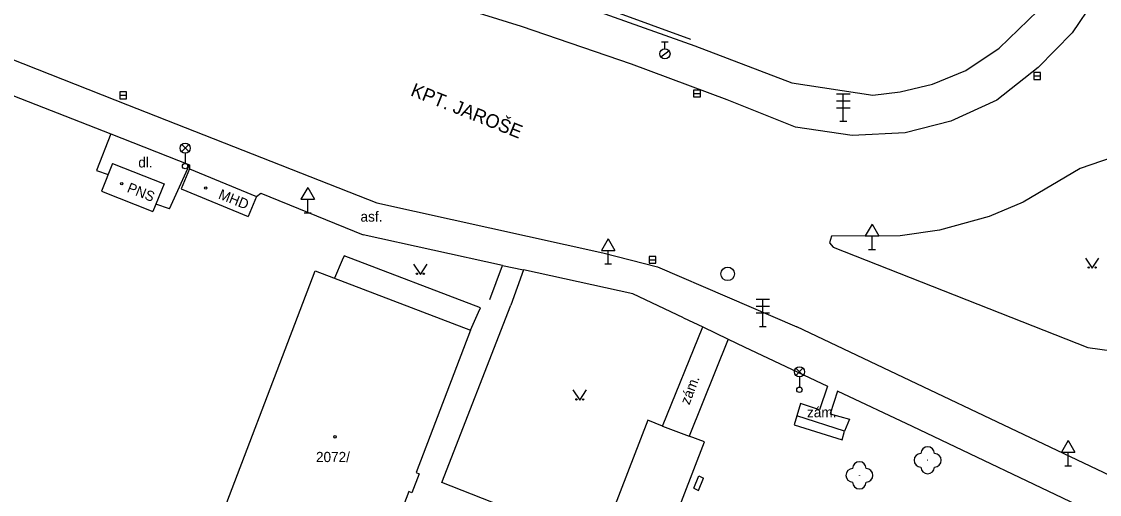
# Model space of a CAD drawing. Extents: x -737812 to -729375, y -1123000 to -1115500.
# Drawn here: x -735766.1 to -735686.5, y -1118972.2 to -1118937.3 of the extents above; entities that cross this region are included whole.
import ezdxf

# ---------------------------------------------------------------- set-up
doc = ezdxf.new("R2010")
doc.units = 0
for name, color, linetype in [('Doplněk polohopisu', 7, 'Continuous'), ('Doplňkové značky', 7, 'Continuous'), ('Hranice - ploty_ zdi', 7, 'Continuous'), ('Hranice parcel a úz_ celk', 7, 'Continuous'), ('Komunikace', 7, 'Continuous'), ('Názvy ulic_ silnic_ žel_', 7, 'Continuous'), ('Pomocné popisy', 7, 'Continuous'), ('Popisy budov', 7, 'Continuous'), ('Povr_ zn_ inž_ sítí - el_', 7, 'Continuous'), ('Povr_ zn_ inž_ sítí - kan_', 7, 'Continuous'), ('Povr_ zn_ inž_ sítí - vod_', 7, 'Continuous'), ('Stavební objekty', 7, 'Continuous'), ('Vnitřní kresba parcel', 7, 'Continuous'), ('Zeleň', 7, 'Continuous'), ('Značky druhů budov', 7, 'Continuous'), ('Značky druhů pozemků', 7, 'Continuous'), ('Čísla popisná', 7, 'Continuous')]:
    doc.layers.add(name, color=color, linetype=linetype)

msp = doc.modelspace()

# ---------------------------------------------------------------- linework, layer by layer
at = {"layer": 'Doplněk polohopisu'}
for p, q in [((-735726.44, -1118935.55), (-735716.38, -1118939.13)), ((-735693.9, -1118939.31), (-735691.06, -1118936.55)), ((-735716.38, -1118939.13), (-735709.23, -1118941.85)), ((-735696.37, -1118940.95), (-735693.9, -1118939.31)), ((-735773.8, -1118940.03), (-735759.5, -1118945.63)), ((-735698.84, -1118941.96), (-735696.37, -1118940.95)), ((-735709.23, -1118941.85), (-735703.24, -1118942.78)), ((-735703.24, -1118942.78), (-735701.23, -1118942.52)), ((-735701.23, -1118942.52), (-735698.84, -1118941.96)), ((-735759.5, -1118945.63), (-735760.56, -1118948.33)), ((-735759.5, -1118945.63), (-735753.69, -1118947.9)), ((-735755.18, -1118951.16), (-735753.69, -1118947.9)), ((-735753.69, -1118947.9), (-735753.7, -1118948.21)), ((-735760.56, -1118948.33), (-735759.71, -1118948.63)), ((-735748.75, -1118950.24), (-735748.42, -1118950)), ((-735748.42, -1118950), (-735740.87, -1118953.07)), ((-735755.18, -1118951.16), (-735756.18, -1118950.8)), ((-735730.59, -1118955.32), (-735740.87, -1118953.07)), ((-735731.53, -1118957.84), (-735730.59, -1118955.32)), ((-735730.59, -1118955.32), (-735729.03, -1118955.66)), ((-735729.03, -1118955.66), (-735729.96, -1118958.26)), ((-735720.96, -1118957.42), (-735729.03, -1118955.66)), ((-735717.23, -1118959.19), (-735720.96, -1118957.42)), ((-735717.23, -1118959.19), (-735715.8, -1118959.85)), ((-735718.76, -1118967.18), (-735715.8, -1118959.85)), ((-735715.8, -1118959.85), (-735713.93, -1118960.77)), ((-735713.93, -1118960.77), (-735716.81, -1118967.92)), ((-735706.59, -1118964.23), (-735707.18, -1118965.98)), ((-735705.86, -1118964.6), (-735706.4, -1118966.27)), ((-735700.31, -1118967.2), (-735705.86, -1118964.6)), ((-735708.59, -1118965.52), (-735708.86, -1118966.43)), ((-735707.18, -1118965.98), (-735708.59, -1118965.52)), ((-735706.4, -1118966.27), (-735704.96, -1118966.66)), ((-735708.86, -1118966.43), (-735709.05, -1118967.08)), ((-735709.05, -1118967.08), (-735705.5, -1118968.18)), ((-735705.32, -1118967.54), (-735708.86, -1118966.43)), ((-735704.96, -1118966.66), (-735705.32, -1118967.54)), ((-735687.09, -1118973.51), (-735700.31, -1118967.2)), ((-735705.5, -1118968.18), (-735705.32, -1118967.54)), ((-735716.45, -1118971.76), (-735716.09, -1118970.85)), ((-735716.11, -1118971.94), (-735715.75, -1118971.03)), ((-735716.09, -1118970.85), (-735715.75, -1118971.03)), ((-735716.45, -1118971.76), (-735716.11, -1118971.94))]:
    msp.add_line(p, q, dxfattribs=at)
msp.add_lwpolyline([(-735713.93, -1118960.77), (-735712.74, -1118961.33), (-735706.59, -1118964.23)], dxfattribs=at)
at = {"layer": 'Doplňkové značky'}
for p, q in [((-735704.92, -1118942.69), (-735705.92, -1118942.69)), ((-735705.92, -1118943.19), (-735704.92, -1118943.19)), ((-735705.42, -1118944.69), (-735705.42, -1118942.69)), ((-735705.92, -1118943.69), (-735704.92, -1118943.69)), ((-735705.67, -1118944.69), (-735705.17, -1118944.69)), ((-735744.97, -1118949.574), (-735745.47, -1118950.44)), ((-735744.97, -1118949.574), (-735744.47, -1118950.44)), ((-735745.47, -1118950.44), (-735744.47, -1118950.44)), ((-735744.97, -1118951.44), (-735744.97, -1118950.44)), ((-735745.22, -1118951.44), (-735744.72, -1118951.44)), ((-735703.3, -1118952.274), (-735703.8, -1118953.14)), ((-735703.3, -1118952.274), (-735702.8, -1118953.14)), ((-735722.78, -1118953.354), (-735723.28, -1118954.22)), ((-735722.78, -1118953.354), (-735722.28, -1118954.22)), ((-735703.8, -1118953.14), (-735702.8, -1118953.14)), ((-735703.3, -1118954.14), (-735703.3, -1118953.14)), ((-735723.28, -1118954.22), (-735722.28, -1118954.22)), ((-735722.78, -1118955.22), (-735722.78, -1118954.22)), ((-735703.55, -1118954.14), (-735703.05, -1118954.14)), ((-735723.03, -1118955.22), (-735722.53, -1118955.22)), ((-735710.86, -1118957.83), (-735711.86, -1118957.83)), ((-735711.86, -1118958.33), (-735710.86, -1118958.33)), ((-735711.36, -1118959.83), (-735711.36, -1118957.83)), ((-735711.86, -1118958.83), (-735710.86, -1118958.83)), ((-735711.61, -1118959.83), (-735711.11, -1118959.83)), ((-735688.81, -1118968.244), (-735689.31, -1118969.11)), ((-735688.81, -1118968.244), (-735688.31, -1118969.11)), ((-735689.31, -1118969.11), (-735688.31, -1118969.11)), ((-735688.81, -1118970.11), (-735688.81, -1118969.11)), ((-735689.06, -1118970.11), (-735688.56, -1118970.11))]:
    msp.add_line(p, q, dxfattribs=at)
at = {"layer": 'Hranice - ploty_ zdi'}
msp.add_line((-735726.14, -1118935.19), (-735716.71, -1118938.63), dxfattribs=at)
at = {"layer": 'Hranice parcel a úz_ celk'}
msp.add_lwpolyline([(-735732.96, -1118960.1), (-735732.35, -1118958.78), (-735732.2, -1118958.45), (-735742.27, -1118954.63), (-735742.43, -1118954.94), (-735743, -1118956.26)], dxfattribs=at)
at = {"layer": 'Komunikace'}
for p, q in [((-735729.18, -1118937.7), (-735735.47, -1118935.75)), ((-735686.93, -1118935.82), (-735688.53, -1118938.18)), ((-735772.92, -1118937.71), (-735758.28, -1118943.47)), ((-735721.06, -1118940.48), (-735729.18, -1118937.7)), ((-735688.53, -1118938.18), (-735691.02, -1118940.73)), ((-735714, -1118943.11), (-735721.06, -1118940.48)), ((-735691.02, -1118940.73), (-735694.09, -1118943.14)), ((-735708.95, -1118945.13), (-735714, -1118943.11)), ((-735694.09, -1118943.14), (-735697.49, -1118944.69)), ((-735758.28, -1118943.47), (-735739.86, -1118950.7)), ((-735697.49, -1118944.69), (-735700.85, -1118945.54)), ((-735704.77, -1118945.74), (-735708.95, -1118945.13)), ((-735700.85, -1118945.54), (-735704.77, -1118945.74)), ((-735684.05, -1118946.85), (-735687.92, -1118948.18)), ((-735687.92, -1118948.18), (-735692.14, -1118950.65)), ((-735739.86, -1118950.7), (-735723.17, -1118954.4)), ((-735692.14, -1118950.65), (-735694.65, -1118951.72)), ((-735694.65, -1118951.72), (-735698.31, -1118952.73)), ((-735698.31, -1118952.73), (-735701.21, -1118953.15)), ((-735706.29, -1118953.16), (-735706.45, -1118953.66)), ((-735706.45, -1118953.66), (-735706.16, -1118953.98)), ((-735701.21, -1118953.15), (-735706.29, -1118953.16)), ((-735723.17, -1118954.4), (-735719.15, -1118955.44)), ((-735706.16, -1118953.98), (-735687.37, -1118961.39)), ((-735719.15, -1118955.44), (-735708.85, -1118959.85)), ((-735684.32, -1118971.51), (-735708.85, -1118959.85)), ((-735687.37, -1118961.39), (-735682.16, -1118962.08)), ((-735718.76, -1118967.18), (-735716.81, -1118967.92))]:
    msp.add_line(p, q, dxfattribs=at)
for points in [[(-735718.76, -1118967.18), (-735719.86, -1118966.74), (-735723.39, -1118975.9)], [(-735726.32, -1118995.95), (-735715.68, -1118968.33), (-735716.81, -1118967.92)]]:
    msp.add_lwpolyline(points, dxfattribs=at)
at = {"layer": 'Povr_ zn_ inž_ sítí - el_'}
for p, q in [((-735754.284, -1118946.938), (-735753.756, -1118946.41)), ((-735753.748, -1118946.935), (-735754.276, -1118946.406)), ((-735754.02, -1118947.05), (-735754.02, -1118947.8)), ((-735708.924, -1118963.438), (-735708.396, -1118962.91)), ((-735708.388, -1118963.435), (-735708.916, -1118962.906)), ((-735708.66, -1118963.55), (-735708.66, -1118964.3))]:
    msp.add_line(p, q, dxfattribs=at)
for centre, radius in [((-735754.02, -1118946.675), 0.375), ((-735754.02, -1118948), 0.2), ((-735708.66, -1118963.175), 0.375), ((-735708.66, -1118964.5), 0.2)]:
    msp.add_circle(centre, radius, dxfattribs=at)
at = {"layer": 'Povr_ zn_ inž_ sítí - kan_'}
for p, q in [((-735691.36, -1118941.35), (-735690.86, -1118941.35)), ((-735758.85, -1118942.78), (-735758.35, -1118942.78)), ((-735716.47, -1118942.65), (-735715.97, -1118942.65)), ((-735719.76, -1118954.92), (-735719.26, -1118954.92))]:
    msp.add_line(p, q, dxfattribs=at)
for points in [[(-735691.36, -1118941.601), (-735690.86, -1118941.601), (-735690.86, -1118941.1), (-735691.36, -1118941.1)], [(-735758.85, -1118943.031), (-735758.35, -1118943.031), (-735758.35, -1118942.53), (-735758.85, -1118942.53)], [(-735716.47, -1118942.901), (-735715.97, -1118942.901), (-735715.97, -1118942.4), (-735716.47, -1118942.4)], [(-735719.76, -1118955.171), (-735719.26, -1118955.171), (-735719.26, -1118954.67), (-735719.76, -1118954.67)]]:
    msp.add_lwpolyline(points, close=True, dxfattribs=at)
msp.add_circle((-735713.96, -1118955.95), 0.5, dxfattribs=at)
at = {"layer": 'Povr_ zn_ inž_ sítí - vod_'}
for p, q in [((-735718.84, -1118938.845), (-735718.34, -1118938.845)), ((-735718.59, -1118939.345), (-735718.59, -1118938.845)), ((-735718.884, -1118939.951), (-735718.294, -1118939.488))]:
    msp.add_line(p, q, dxfattribs=at)
msp.add_circle((-735718.59, -1118939.72), 0.375, dxfattribs=at)
at = {"layer": 'Stavební objekty'}
for p, q in [((-735759.38, -1118947.8), (-735760.2, -1118949.85)), ((-735759.38, -1118947.8), (-735755.58, -1118949.3)), ((-735753.7, -1118948.21), (-735754.32, -1118949.68)), ((-735753.7, -1118948.21), (-735748.75, -1118950.24)), ((-735755.58, -1118949.3), (-735756.4, -1118951.35)), ((-735754.32, -1118949.68), (-735749.37, -1118951.71)), ((-735760.2, -1118949.85), (-735756.4, -1118951.35)), ((-735748.75, -1118950.24), (-735749.37, -1118951.71)), ((-735744.41, -1118955.72), (-735732.96, -1118960.1))]:
    msp.add_line(p, q, dxfattribs=at)
for points in [[(-735753.35, -1118977.95), (-735752.97, -1118978.11), (-735744.41, -1118955.72)], [(-735732.96, -1118960.1), (-735736.97, -1118970.61), (-735736.73, -1118970.7), (-735737.27, -1118972.1), (-735737.5, -1118972.01), (-735741.48, -1118982.46), (-735741.2, -1118982.57)]]:
    msp.add_lwpolyline(points, dxfattribs=at)
at = {"layer": 'Vnitřní kresba parcel'}
msp.add_lwpolyline([(-735724, -1118975.68), (-735735.06, -1118971.35), (-735729.96, -1118958.26)], dxfattribs=at)
at = {"layer": 'Zeleň'}
for centre in [(-735699.19, -1118969.7), (-735704.23, -1118970.81)]:
    msp.add_circle(centre, 0.0005, dxfattribs=at)
for centre, start, end in [((-735699.19, -1118969.2), 0, 179.99999), ((-735699.69, -1118969.7), 89.99999, 269.99999), ((-735698.69, -1118969.7), 270, 89.99999), ((-735704.73, -1118970.81), 89.99999, 269.99999), ((-735704.23, -1118970.31), 0, 179.99999), ((-735703.73, -1118970.81), 270, 89.99999), ((-735699.19, -1118970.2), 179.99999, 359.99999), ((-735704.23, -1118971.31), 179.99999, 359.99999)]:
    msp.add_arc(centre, 0.5, start, end, dxfattribs=at)
at = {"layer": 'Značky druhů budov'}
for centre in [(-735758.7, -1118949.29), (-735752.496, -1118949.62), (-735742.95, -1118967.97)]:
    msp.add_circle(centre, 0.0875, dxfattribs=at)
at = {"layer": 'Značky druhů pozemků'}
for points in [[(-735737.15, -1118955.24), (-735736.65, -1118955.99), (-735736.15, -1118955.24)], [(-735687.54, -1118954.78), (-735687.04, -1118955.53), (-735686.54, -1118954.78)], [(-735725.38, -1118964.51), (-735724.88, -1118965.26), (-735724.38, -1118964.51)]]:
    msp.add_lwpolyline(points, dxfattribs=at)
for centre in [(-735736.9, -1118955.94), (-735736.4, -1118955.94), (-735687.29, -1118955.48), (-735686.79, -1118955.48), (-735725.13, -1118965.21), (-735724.63, -1118965.21)]:
    msp.add_circle(centre, 0.05, dxfattribs=at)

# ---------------------------------------------------------------- texts
at = {"layer": 'Názvy ulic_ silnic_ žel_'}
msp.add_text('KPT. JAROŠE', height=1, rotation=338.24572, dxfattribs=at).set_placement((-735737.44, -1118942.77))
at = {"layer": 'Pomocné popisy'}
for s, p in [('dl.', (-735757.48, -1118948.1)), ('asf.', (-735741.07, -1118952.1)), ('zám.', (-735708.1, -1118966.53))]:
    msp.add_text(s, height=0.75, dxfattribs=at).set_placement(p)
msp.add_text('zám.', height=0.75, rotation=69.23869, dxfattribs=at).set_placement((-735716.79, -1118965.66))
at = {"layer": 'Popisy budov'}
for s, rotation, p in [('PNS', 338.13142, (-735758.37, -1118949.888)), ('MHD', 338.2312, (-735751.626, -1118950.372))]:
    msp.add_text(s, height=0.75, rotation=rotation, dxfattribs=at).set_placement(p)
at = {"layer": 'Čísla popisná'}
msp.add_text('2072/', height=0.75, dxfattribs=at).set_placement((-735744.36, -1118969.83))

doc.saveas('drawing.dxf')
